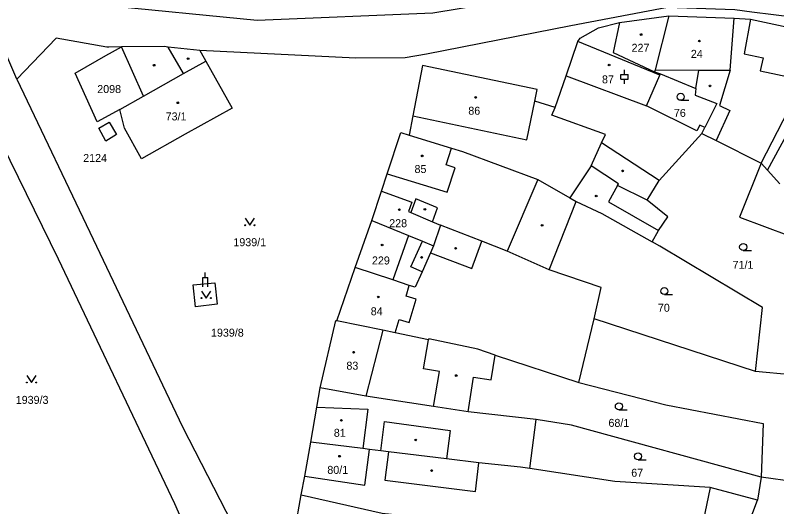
# Model space of a CAD drawing. Extents: x -793666 to -785424, y -1118958 to -1108761.
# Drawn here: x -788273.7 to -788111.9, y -1116479.6 to -1116375.1 of the extents above; entities that cross this region are included whole.
import ezdxf

# ---------------------------------------------------------------- set-up
doc = ezdxf.new("R2010")
doc.units = 0
for name, color, linetype in [('Hranice parcel', 7, 'Continuous'), ('Parcelní čísla', 7, 'Continuous'), ('Vnitřní kresba', 7, 'Continuous'), ('Značky budov', 7, 'Continuous'), ('Značky kultur', 7, 'Continuous')]:
    doc.layers.add(name, color=color, linetype=linetype)

msp = doc.modelspace()

# ---------------------------------------------------------------- linework, layer by layer
at = {"layer": 'Hranice parcel'}
for p, q in [((-788273.34, -1116388.69), (-788282.27, -1116368.25)), ((-788134.88, -1116375.26), (-788120.97, -1116375.78)), ((-788136.75, -1116387.84), (-788154.18, -1116380.69)), ((-788136.75, -1116387.84), (-788136.64, -1116387.57)), ((-788136.64, -1116387.57), (-788129.09, -1116390.72)), ((-788127.83, -1116400.27), (-788127.21, -1116399.02)), ((-788197.94, -1116418.79), (-788195.87, -1116412.55)), ((-788160.3, -1116429.24), (-788154.54, -1116414.71)), ((-788201.48, -1116428.76), (-788197.94, -1116418.79)), ((-788183.36, -1116419.76), (-788184.84, -1116424.13)), ((-788205.35, -1116440.07), (-788201.48, -1116428.76)), ((-788153.97, -1116453.21), (-788150.71, -1116439.67)), ((-788116.43, -1116450.89), (-788150.71, -1116439.67)), ((-788171.76, -1116447.38), (-788153.97, -1116453.21)), ((-788108.88, -1116451.59), (-788116.43, -1116450.89)), ((-788163.01, -1116461.06), (-788177.5, -1116459.45)), ((-788164.41, -1116471.51), (-788163.01, -1116461.06)), ((-788115.24, -1116473.36), (-788116.05, -1116478.24)), ((-788104.94, -1116474.74), (-788115.24, -1116473.36)), ((-788116.05, -1116478.24), (-788126.07, -1116475.51)), ((-788120.85, -1116491.06), (-788116.05, -1116478.24))]:
    msp.add_line(p, q, dxfattribs=at)
for points in [[(-788170.26, -1116598.58), (-788173.06, -1116593.82), (-788178.67, -1116584.28), (-788189.35, -1116571.03), (-788201.32, -1116556.56), (-788205.43, -1116550.12), (-788213.05, -1116535.35), (-788220.89, -1116518.34), (-788222.9, -1116517.41), (-788239.77, -1116479.02), (-788264.52, -1116427.02), (-788283.36, -1116388.67), (-788286.01, -1116383.37), (-788291.85, -1116370.26), (-788298.71, -1116355.56), (-788308.53, -1116328.7), (-788317.36, -1116304.62), (-788318.86, -1116302.45), (-788324.44, -1116297.25), (-788339.26, -1116285.32), (-788360.21, -1116272.65), (-788372.19, -1116264.09), (-788394.6, -1116241.69)], [(-788279.68, -1116369.68), (-788255.51, -1116372.91), (-788222.27, -1116376.2), (-788184.96, -1116374.64), (-788169.09, -1116371.97), (-788125.59, -1116364.93), (-788118.03, -1116366.65), (-788103.88, -1116370.26), (-788071.66, -1116376.73), (-788047.19, -1116381.42), (-788037.25, -1116382.67), (-788028.44, -1116382.62), (-788012.56, -1116381.23), (-787982.57, -1116375.12), (-787957.81, -1116369.21), (-787938.9, -1116364.93), (-787918.57, -1116359.78), (-787902.51, -1116353.37)], [(-788014.95, -1116388.89), (-788036.64, -1116389.18), (-788070.79, -1116382.68), (-788103.44, -1116376.2), (-788117.24, -1116374.47), (-788120.83, -1116373.97), (-788135.12, -1116373.51), (-788155.68, -1116377.39), (-788186.34, -1116383.39), (-788190.87, -1116384.17), (-788201.33, -1116384.26), (-788234.5, -1116382.6)], [(-788154.18, -1116380.69), (-788153.72, -1116380.03), (-788149.81, -1116377.84), (-788145.34, -1116376.64), (-788134.88, -1116375.26)], [(-788134.88, -1116375.26), (-788137.77, -1116386.76), (-788137.87, -1116387.15), (-788136.64, -1116387.57)], [(-788129.09, -1116390.72), (-788128.51, -1116386.8), (-788121.84, -1116386.83), (-788120.97, -1116375.78)], [(-788120.97, -1116375.78), (-788117.53, -1116375.94), (-788103.27, -1116378.99)], [(-788251.13, -1116381.83), (-788253.81, -1116381.91), (-788254.24, -1116381.92), (-788265, -1116380), (-788273.34, -1116388.69)], [(-788115.23, -1116406.59), (-788109.4, -1116395.34), (-788106.8, -1116388.75), (-788103.27, -1116378.99)], [(-788158.98, -1116394.77), (-788156.67, -1116388.02), (-788154.18, -1116380.69)], [(-788251.45, -1116395.17), (-788256.28, -1116397.8), (-788260.95, -1116387.46), (-788253.93, -1116383.43), (-788253.69, -1116383.29), (-788251.13, -1116381.83)], [(-788251.45, -1116395.17), (-788246.48, -1116392.35), (-788251.13, -1116381.83)], [(-788234.5, -1116382.6), (-788234.2, -1116383.12), (-788233.2, -1116384.9), (-788227.62, -1116394.85), (-788237.57, -1116400.42), (-788246.89, -1116405.64), (-788250.52, -1116399.17), (-788251.45, -1116395.17)], [(-788234.5, -1116382.6), (-788241.22, -1116381.89), (-788242.03, -1116381.8), (-788251.13, -1116381.83)], [(-788158.98, -1116394.77), (-788163.35, -1116393.38), (-788162.84, -1116390.9), (-788187.15, -1116385.8), (-788189.24, -1116396.5), (-788190.04, -1116400.59)], [(-788127.21, -1116399.02), (-788128.28, -1116398.48), (-788128.93, -1116399.72), (-788139.57, -1116394.39), (-788136.75, -1116387.84)], [(-788273.34, -1116388.69), (-788257.17, -1116422.76), (-788238.16, -1116462.63), (-788209.15, -1116519.17), (-788205.73, -1116531.55), (-788198.26, -1116546.32), (-788191.47, -1116556.73)], [(-788129.09, -1116390.72), (-788129.29, -1116392.1), (-788124.69, -1116393.9), (-788127.21, -1116399.02)], [(-788139.45, -1116414.42), (-788145.74, -1116411.34), (-788145.55, -1116410.99), (-788151.37, -1116407.11), (-788149.16, -1116402.28), (-788148.33, -1116400.45), (-788159.73, -1116396.34), (-788158.98, -1116394.77)], [(-788252.18, -1116400.51), (-788254.45, -1116401.9), (-788255.94, -1116399.16), (-788253.72, -1116397.89), (-788252.18, -1116400.51)], [(-788195.87, -1116412.55), (-788194.66, -1116408.85), (-788191.79, -1116400.06), (-788190.04, -1116400.59)], [(-788190.04, -1116400.59), (-788181.01, -1116403.37), (-788178.69, -1116404.08), (-788162.65, -1116410.07), (-788155.88, -1116413.94), (-788154.54, -1116414.71)], [(-788139.45, -1116414.42), (-788136.88, -1116410.27), (-788127.83, -1116400.27)], [(-788127.83, -1116400.27), (-788124.8, -1116401.79), (-788115.23, -1116406.59)], [(-788115.23, -1116406.59), (-788119.86, -1116418.09), (-788103.93, -1116424.04)], [(-788195.87, -1116412.55), (-788189.44, -1116414.86), (-788190.15, -1116416.83), (-788189.69, -1116417.03), (-788185.06, -1116419.03), (-788183.36, -1116419.76)], [(-788154.54, -1116414.71), (-788149.09, -1116417.3), (-788138.38, -1116423.32)], [(-788138.38, -1116423.32), (-788137.02, -1116420.9), (-788135.06, -1116418.01), (-788139.45, -1116414.42)], [(-788197.94, -1116418.79), (-788190.17, -1116421.96), (-788187.16, -1116423.18), (-788184.84, -1116424.13)], [(-788160.3, -1116429.24), (-788169.18, -1116425.31), (-788174.6, -1116423.18), (-788183.36, -1116419.76)], [(-788116.43, -1116450.89), (-788114.93, -1116437.28), (-788136.74, -1116424.24), (-788138.38, -1116423.32)], [(-788184.84, -1116424.13), (-788185.51, -1116425.65), (-788187.28, -1116429.68), (-788188.73, -1116432.97), (-788189.99, -1116432.55), (-788193.51, -1116431.39), (-788201.48, -1116428.76)], [(-788150.71, -1116439.67), (-788149.21, -1116432.99), (-788160.3, -1116429.24)], [(-788231.33, -1116432), (-788230.77, -1116436.52), (-788235.4, -1116437.13), (-788235.89, -1116432.42), (-788231.33, -1116432)], [(-788208.95, -1116454.34), (-788205.6, -1116440.03), (-788205.35, -1116440.07)], [(-788171.76, -1116447.38), (-788175.45, -1116446.09), (-788185.85, -1116443.91), (-788185.88, -1116444.11), (-788193.02, -1116442.67), (-788195.64, -1116442.11), (-788205.35, -1116440.07)], [(-788177.5, -1116459.45), (-788176.32, -1116452.05), (-788172.6, -1116452.64), (-788171.76, -1116447.38)], [(-788210.89, -1116465.91), (-788209.64, -1116458.45), (-788208.95, -1116454.34)], [(-788177.5, -1116459.45), (-788184.83, -1116458.32), (-788199.21, -1116456.1), (-788208.95, -1116454.34)], [(-788153.97, -1116453.21), (-788135.51, -1116457.97), (-788114.8, -1116461.92), (-788115.24, -1116473.36)], [(-788115.24, -1116473.36), (-788155.5, -1116462.27), (-788163.01, -1116461.06)], [(-788212.93, -1116477.1), (-788212.2, -1116473.12), (-788210.89, -1116465.91)], [(-788164.41, -1116471.51), (-788166.38, -1116471.21), (-788175.2, -1116470.3), (-788182.05, -1116469.46), (-788194.43, -1116467.93), (-788196.03, -1116467.74), (-788198.47, -1116467.44), (-788199.85, -1116467.27), (-788210.89, -1116465.91)], [(-788126.07, -1116475.51), (-788146.31, -1116474.27), (-788164.41, -1116471.51)], [(-788126.07, -1116475.51), (-788128.71, -1116488.11), (-788120.85, -1116491.06)], [(-788212.73, -1116491.1), (-788214.3, -1116484.72), (-788212.93, -1116477.1)], [(-788212.93, -1116477.1), (-788195.76, -1116481.01), (-788171.85, -1116483.53)]]:
    msp.add_lwpolyline(points, dxfattribs=at)
at = {"layer": 'Vnitřní kresba'}
for p, q in [((-788145.34, -1116376.64), (-788146.65, -1116383.02)), ((-788117.53, -1116375.94), (-788118.87, -1116383.33)), ((-788237.98, -1116387.54), (-788241.22, -1116381.89)), ((-788146.65, -1116383.02), (-788137.87, -1116387.15)), ((-788118.87, -1116383.33), (-788114.84, -1116384.17)), ((-788237.98, -1116387.54), (-788233.2, -1116384.9)), ((-788114.84, -1116384.17), (-788115.42, -1116386.97)), ((-788246.48, -1116392.35), (-788237.98, -1116387.54)), ((-788156.67, -1116388.02), (-788139.57, -1116394.39)), ((-788137.77, -1116386.76), (-788128.51, -1116386.8)), ((-788121.84, -1116386.83), (-788124.12, -1116394.33)), ((-788115.42, -1116386.97), (-788106.8, -1116388.75)), ((-788165.05, -1116401.64), (-788163.35, -1116393.38)), ((-788124.12, -1116394.33), (-788121.93, -1116395.41)), ((-788121.93, -1116395.41), (-788124.8, -1116401.79)), ((-788113.88, -1116408.09), (-788107.42, -1116396.08)), ((-788189.24, -1116396.5), (-788165.05, -1116401.64)), ((-788136.88, -1116410.27), (-788149.16, -1116402.28)), ((-788182.19, -1116406.95), (-788181.01, -1116403.37)), ((-788180.23, -1116407.6), (-788182.19, -1116406.95)), ((-788181.92, -1116412.73), (-788180.23, -1116407.6)), ((-788151.37, -1116407.11), (-788155.88, -1116413.94)), ((-788113.88, -1116408.09), (-788115.23, -1116406.59)), ((-788194.66, -1116408.85), (-788181.92, -1116412.73)), ((-788113.88, -1116408.09), (-788111.27, -1116410.99)), ((-788162.65, -1116410.07), (-788169.18, -1116425.31)), ((-788145.74, -1116411.34), (-788147.69, -1116414.79)), ((-788188.61, -1116414.14), (-788189.69, -1116417.03)), ((-788183.99, -1116416.1), (-788188.61, -1116414.14)), ((-788147.69, -1116414.79), (-788137.02, -1116420.9)), ((-788185.06, -1116419.03), (-788183.99, -1116416.1)), ((-788190.17, -1116421.96), (-788193.51, -1116431.39)), ((-788189.68, -1116428.62), (-788187.16, -1116423.18)), ((-788176.67, -1116428.98), (-788174.6, -1116423.18)), ((-788185.51, -1116425.65), (-788176.67, -1116428.98)), ((-788187.28, -1116429.68), (-788189.68, -1116428.62)), ((-788190.68, -1116434.84), (-788189.99, -1116432.55)), ((-788188.52, -1116435.48), (-788190.68, -1116434.84)), ((-788190, -1116440.48), (-788188.52, -1116435.48)), ((-788193.02, -1116442.67), (-788192.17, -1116439.83)), ((-788192.17, -1116439.83), (-788190, -1116440.48)), ((-788195.64, -1116442.11), (-788199.21, -1116456.1)), ((-788186.94, -1116450.32), (-788185.88, -1116444.11)), ((-788183.57, -1116450.9), (-788186.94, -1116450.32)), ((-788184.83, -1116458.32), (-788183.57, -1116450.9)), ((-788209.64, -1116458.45), (-788198.83, -1116458.9)), ((-788198.83, -1116458.9), (-788199.85, -1116467.27)), ((-788196.03, -1116467.74), (-788195.27, -1116461.51)), ((-788195.27, -1116461.51), (-788181.31, -1116463.43)), ((-788181.31, -1116463.43), (-788182.05, -1116469.46)), ((-788199.4, -1116475.03), (-788198.47, -1116467.44)), ((-788194.43, -1116467.93), (-788195.17, -1116473.99)), ((-788175.94, -1116476.35), (-788175.2, -1116470.3)), ((-788212.2, -1116473.12), (-788199.4, -1116475.03)), ((-788195.17, -1116473.99), (-788175.94, -1116476.35))]:
    msp.add_line(p, q, dxfattribs=at)
at = {"layer": 'Značky budov'}
for centre in [(-788140.74, -1116379.24), (-788128.36, -1116380.62), (-788236.97, -1116384.35), (-788244.19, -1116385.76), (-788147.54, -1116385.72), (-788126.1, -1116390.15), (-788175.88, -1116392.6), (-788239.16, -1116393.74), (-788187.24, -1116405.02), (-788144.67, -1116408.22), (-788150.28, -1116413.57), (-788192.09, -1116416.48), (-788186.68, -1116416.39), (-788161.77, -1116419.78), (-788195.76, -1116423.97), (-788180.15, -1116424.67), (-788187.37, -1116426.62), (-788196.58, -1116435.02), (-788201.82, -1116446.77), (-788180.02, -1116451.72), (-788204.42, -1116461.25), (-788188.62, -1116465.42), (-788204.8, -1116468.87), (-788185.25, -1116471.92)]:
    msp.add_circle(centre, 0.175, dxfattribs=at)
at = {"layer": 'Značky kultur'}
for p, q in [((-788145.02, -1116387.72), (-788143.52, -1116387.72)), ((-788145.02, -1116388.72), (-788145.02, -1116387.72)), ((-788144.27, -1116387.72), (-788144.27, -1116386.72)), ((-788143.52, -1116388.72), (-788143.52, -1116387.72)), ((-788145.02, -1116388.72), (-788143.52, -1116388.72)), ((-788144.27, -1116389.72), (-788144.27, -1116388.72)), ((-788132.34, -1116393.21), (-788130.59, -1116393.21)), ((-788119.06, -1116425.15), (-788117.31, -1116425.15)), ((-788233.32, -1116430.85), (-788233.32, -1116429.85)), ((-788233.82, -1116430.85), (-788232.82, -1116430.85)), ((-788233.82, -1116432.85), (-788233.82, -1116430.85)), ((-788232.82, -1116432.85), (-788232.82, -1116430.85)), ((-788135.81, -1116434.52), (-788134.06, -1116434.52)), ((-788145.46, -1116459.02), (-788143.71, -1116459.02)), ((-788141.39, -1116469.65), (-788139.64, -1116469.65))]:
    msp.add_line(p, q, dxfattribs=at)
for points in [[(-788224.84, -1116418.27), (-788223.84, -1116419.77), (-788222.84, -1116418.27)], [(-788234.14, -1116433.76), (-788233.14, -1116435.26), (-788232.14, -1116433.76)], [(-788271.23, -1116451.7), (-788270.23, -1116453.2), (-788269.23, -1116451.7)]]:
    msp.add_lwpolyline(points, dxfattribs=at)
for centre, radius in [((-788132.34, -1116392.46), 0.75), ((-788224.84, -1116419.77), 0.1), ((-788222.84, -1116419.77), 0.1), ((-788119.06, -1116424.4), 0.75), ((-788135.81, -1116433.77), 0.75), ((-788234.14, -1116435.26), 0.1), ((-788232.14, -1116435.26), 0.1), ((-788271.23, -1116453.2), 0.1), ((-788269.23, -1116453.2), 0.1), ((-788145.46, -1116458.27), 0.75), ((-788141.39, -1116468.9), 0.75)]:
    msp.add_circle(centre, radius, dxfattribs=at)

# ---------------------------------------------------------------- texts
at = {"layer": 'Parcelní čísla'}
for s, p in [('227', (-788142.77, -1116382.9)), ('24', (-788130.17, -1116384.19)), ('87', (-788149.05, -1116389.61)), ('2098', (-788256.28, -1116391.67)), ('86', (-788177.45, -1116396.28)), ('73/1', (-788241.75, -1116397.49)), ('76', (-788133.78, -1116396.75)), ('2124', (-788259.26, -1116406.33)), ('85', (-788188.88, -1116408.67)), ('228', (-788194.25, -1116420.19)), ('1939/1', (-788227.36, -1116424.23)), ('229', (-788197.92, -1116428.11)), ('71/1', (-788121.31, -1116429.04)), ('70', (-788137.18, -1116438.17)), ('84', (-788198.18, -1116438.91)), ('1939/8', (-788232.11, -1116443.46)), ('83', (-788203.35, -1116450.48)), ('1939/3', (-788273.59, -1116457.75)), ('68/1', (-788147.68, -1116462.64)), ('81', (-788206.02, -1116464.75)), ('80/1', (-788207.4, -1116472.63)), ('67', (-788142.84, -1116473.24))]:
    msp.add_text(s, height=1.7, dxfattribs=at).set_placement(p)

doc.saveas('drawing.dxf')
